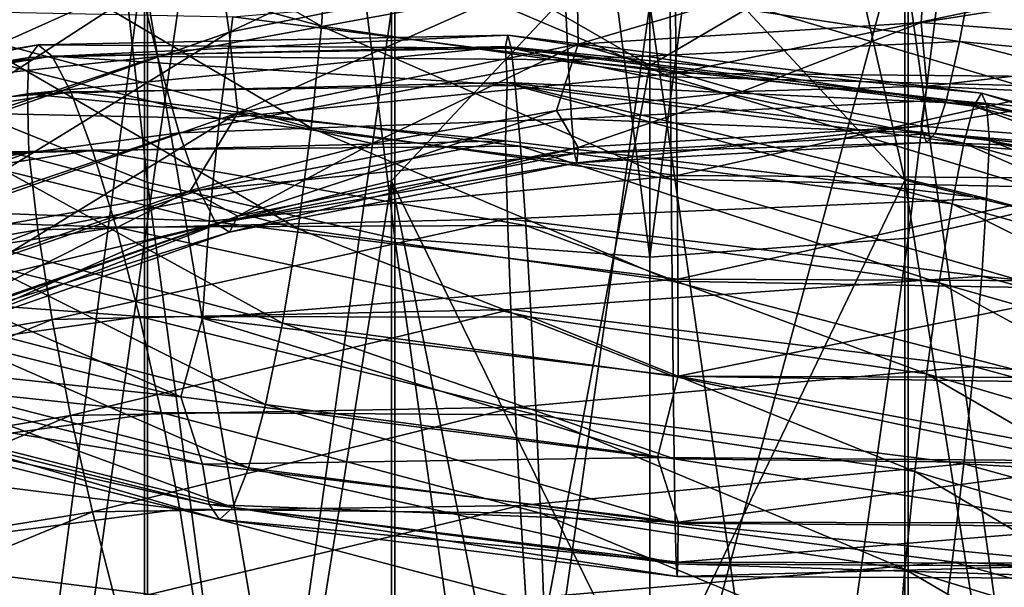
# Model space of a CAD drawing. Header units: metres. Extents: x -109 to 109, y -917 to 389.
# Tile 153 of 656: x -4.31 to 2.43, y -851.12 to -847.24. Entities that reach past the tile are written whole.
import ezdxf

# ---------------------------------------------------------------- set-up
doc = ezdxf.new("R2010")
doc.units = ezdxf.units.M
doc.layers.add('solid_24503124_XXX_01_SW0001', color=7, linetype='CONTINUOUS')
doc.layers.add('solid_24503124_XXX_01_SW0001_01', color=7, linetype='CONTINUOUS')

msp = doc.modelspace()

# ---------------------------------------------------------------- linework, layer by layer
at = {"layer": 'solid_24503124_XXX_01_SW0001'}
for points in [[(-4.980319, -834.405762, -41.868382), (-3.437735, -848.351501, -53.516254), (-3.437735, -834.971802, -41.187172)], [(-4.980319, -834.405762, -41.868382), (-4.980319, -847.728638, -54.145916), (-3.437735, -848.351501, -53.516254)], [(-3.437735, -834.971802, -41.187172), (-1.744606, -848.734985, -53.128628), (-1.744606, -835.320251, -40.767811)], [(-3.437735, -834.971802, -41.187172), (-3.437735, -848.351501, -53.516254), (-1.744606, -848.734985, -53.128628)], [(-1.744606, -835.320251, -40.767811), (0, -848.862244, -52.999954), (0, -835.435913, -40.628609)], [(-1.744606, -835.320251, -40.767811), (-1.744606, -848.734985, -53.128628), (0, -848.862244, -52.999954)], [(-3.458888, -846.957214, -325.104004), (-4.999055, -836.082458, -338.022339), (-4.999055, -847.64801, -325.665466)], [(-1.767249, -837.036865, -64.954102), (-3.458888, -848.758179, -77.028259), (-3.458888, -837.423584, -64.563202)], [(-1.767249, -837.036865, -64.954102), (-1.767249, -848.33905, -77.384216), (-3.458888, -848.758179, -77.028259)], [(-1.767249, -837.036865, -64.954102), (0, -846.456909, -75.442665), (-1.767249, -848.33905, -77.384216)], [(-3.458888, -837.423584, -64.563202), (-4.999055, -849.436401, -76.452156), (-4.999055, -838.049438, -63.930553)], [(-3.458888, -837.423584, -64.563202), (-3.458888, -848.758179, -77.028259), (-4.999055, -849.436401, -76.452156)], [(-1.767249, -846.530457, -324.757019), (0, -847.550537, -323.268738), (0, -841.804749, -329.793182)], [(-4.980319, -858.331299, -334.348663), (-4.980319, -845.974304, -347.5979), (-3.437735, -846.610901, -348.214111)], [(-4.476921, -846.007996, -350.887634), (-4.568448, -846.648804, -350.631958), (-2.246691, -847.280334, -350.84256)], [(-2.201679, -846.630371, -351.091888), (-4.476921, -846.007996, -350.887634), (-2.246691, -847.280334, -350.84256)], [(-5.542737, -846.869873, -309.801819), (-3.085083, -846.029236, -309.673737), (-5.332701, -847.510132, -309.820343)], [(-3.085083, -846.029236, -309.673737), (-2.968178, -846.691223, -309.711884), (-5.332701, -847.510132, -309.820343)], [(-2.968178, -846.691223, -309.711884), (-0.515309, -846.208069, -309.851532), (-2.878047, -847.320679, -309.581604)], [(-0.515309, -846.208069, -309.851532), (-0.499661, -846.844604, -309.72876), (-2.878047, -847.320679, -309.581604)], [(-1.767249, -848.33905, -77.384216), (0, -846.456909, -75.442665), (0, -851.960327, -82.172852)], [(-1.767249, -856.895264, -311.535156), (-1.767249, -846.530457, -324.757019), (-3.458888, -846.957214, -325.104004)], [(-1.767249, -856.895264, -311.535156), (0, -847.550537, -323.268738), (-1.767249, -846.530457, -324.757019)], [(-4.980319, -858.331299, -334.348663), (-3.437735, -846.610901, -348.214111), (-3.437735, -859.018799, -334.90744)], [(-3.437735, -859.018799, -334.90744), (-3.437735, -846.610901, -348.214111), (-1.744606, -847.002747, -348.593475)], [(-5.332701, -847.510132, -309.820343), (-2.968178, -846.691223, -309.711884), (-5.170769, -848.122864, -309.674164)], [(-2.968178, -846.691223, -309.711884), (-2.878047, -847.320679, -309.581604), (-5.170769, -848.122864, -309.674164)], [(-4.568448, -846.648804, -350.631958), (-4.711086, -847.330444, -350.538605), (-2.316838, -847.975891, -350.760345)], [(-2.246691, -847.280334, -350.84256), (-4.568448, -846.648804, -350.631958), (-2.316838, -847.975891, -350.760345)], [(-0.499661, -846.844604, -309.72876), (1.893969, -846.699341, -310.122345), (-0.489593, -847.402649, -309.450317)], [(1.893969, -846.699341, -310.122345), (1.855805, -847.256226, -309.843384), (-0.489593, -847.402649, -309.450317)], [(-6.319048, -847.803711, -305.265808), (-3.517177, -846.877808, -305.092163), (-6.565933, -847.174683, -305.087524)], [(-3.36909, -847.487549, -305.440857), (-3.517177, -846.877808, -305.092163), (-6.319048, -847.803711, -305.265808)], [(-3.36909, -847.487549, -305.440857), (-0.584912, -846.976807, -305.563507), (-3.517177, -846.877808, -305.092163)], [(-2.878047, -847.320679, -309.581604), (-0.499661, -846.844604, -309.72876), (-2.820053, -847.87384, -309.29776)], [(-0.499661, -846.844604, -309.72876), (-0.489593, -847.402649, -309.450317), (-2.820053, -847.87384, -309.29776)], [(2.119695, -847.386292, -306.444366), (2.217112, -846.858582, -305.967712), (-0.584912, -846.976807, -305.563507)], [(-3.458888, -857.350464, -311.843872), (-3.458888, -846.957214, -325.104004), (-4.999055, -847.64801, -325.665466)], [(-1.767249, -856.895264, -311.535156), (-3.458888, -846.957214, -325.104004), (-3.458888, -857.350464, -311.843872)], [(-3.437735, -859.018799, -334.90744), (-1.744606, -847.002747, -348.593475), (-1.744606, -859.441956, -335.251465)], [(-0.559211, -847.510681, -306.042603), (-0.584912, -846.976807, -305.563507), (-3.36909, -847.487549, -305.440857)], [(-1.744606, -859.441956, -335.251465), (-1.744606, -847.002747, -348.593475), (0, -847.132874, -348.71933)], [(-0.559211, -847.510681, -306.042603), (2.119695, -847.386292, -306.444366), (-0.584912, -846.976807, -305.563507)], [(-6.132512, -847.843262, -355.703278), (-5.989873, -847.152588, -355.793732), (-2.945725, -847.911682, -356.143372)], [(-2.945725, -847.911682, -356.143372), (-5.989873, -847.152588, -355.793732), (-2.85463, -847.215637, -356.037201)], [(-1.744606, -859.441956, -335.251465), (0, -847.132874, -348.71933), (0, -859.58252, -335.365601)], [(-5.170769, -848.122864, -309.674164), (-2.878047, -847.320679, -309.581604), (-5.066576, -848.665405, -309.379059)], [(-2.878047, -847.320679, -309.581604), (-2.820053, -847.87384, -309.29776), (-5.066576, -848.665405, -309.379059)], [(-4.711086, -847.330444, -350.538605), (-4.896322, -848.005981, -350.620483), (-2.407934, -848.669189, -350.857513)], [(-2.316838, -847.975891, -350.760345), (-4.711086, -847.330444, -350.538605), (-2.407934, -848.669189, -350.857513)], [(-0.97289, -847.341736, -94.753838), (-0.9875, -847.419434, -95.359055), (-4.249986, -847.494568, -94.658463)], [(-4.187104, -847.408752, -94.056221), (-0.97289, -847.341736, -94.753838), (-4.249986, -847.494568, -94.658463)], [(-0.950182, -847.430786, -94.120178), (-0.97289, -847.341736, -94.753838), (-4.187104, -847.408752, -94.056221)], [(-0.97289, -847.341736, -94.753838), (2.270651, -847.739136, -95.129425), (-0.9875, -847.419434, -95.359055)], [(2.217654, -847.827698, -94.497299), (2.270651, -847.739136, -95.129425), (-0.97289, -847.341736, -94.753838)], [(-0.950182, -847.430786, -94.120178), (2.217654, -847.827698, -94.497299), (-0.97289, -847.341736, -94.753838)], [(-4.187104, -847.408752, -94.056221), (-4.249986, -847.494568, -94.658463), (-7.383666, -848.024597, -93.63839)], [(-7.274418, -847.922974, -93.042534), (-4.187104, -847.408752, -94.056221), (-7.383666, -848.024597, -93.63839)], [(-4.089376, -847.486633, -93.427399), (-4.187104, -847.408752, -94.056221), (-7.274418, -847.922974, -93.042534)], [(-0.9875, -847.419434, -95.359055), (-0.976366, -847.665039, -95.894447), (-4.25993, -847.742615, -95.193604)], [(-4.249986, -847.494568, -94.658463), (-0.9875, -847.419434, -95.359055), (-4.25993, -847.742615, -95.193604)], [(-4.089376, -847.486633, -93.427399), (-0.950182, -847.430786, -94.120178), (-4.187104, -847.408752, -94.056221)], [(-0.920729, -847.686584, -93.502228), (-0.950182, -847.430786, -94.120178), (-4.089376, -847.486633, -93.427399)], [(-2.820053, -847.87384, -309.29776), (-0.489593, -847.402649, -309.450317), (-1.900083, -848.084167, -308.90921)], [(-0.489593, -847.402649, -309.450317), (-0.638305, -847.858093, -309.014648), (-1.900083, -848.084167, -308.90921)], [(-0.9875, -847.419434, -95.359055), (2.304752, -847.81665, -95.734184), (-0.976366, -847.665039, -95.894447)], [(2.270651, -847.739136, -95.129425), (2.304752, -847.81665, -95.734184), (-0.9875, -847.419434, -95.359055)], [(2.148913, -848.082336, -93.881897), (2.217654, -847.827698, -94.497299), (-0.950182, -847.430786, -94.120178)], [(-0.920729, -847.686584, -93.502228), (2.148913, -848.082336, -93.881897), (-0.950182, -847.430786, -94.120178)], [(-0.489593, -847.402649, -309.450317), (0.630944, -847.727417, -309.190582), (-0.638305, -847.858093, -309.014648)], [(2.029371, -847.783936, -307.012115), (2.119695, -847.386292, -306.444366), (-0.559211, -847.510681, -306.042603)], [(-4.249986, -847.494568, -94.658463), (-4.25993, -847.742615, -95.193604), (-7.414385, -848.279663, -94.172211)], [(-7.383666, -848.024597, -93.63839), (-4.249986, -847.494568, -94.658463), (-7.414385, -848.279663, -94.172211)], [(-7.104632, -847.978333, -92.424805), (-4.089376, -847.486633, -93.427399), (-7.274418, -847.922974, -93.042534)], [(-3.962617, -847.728882, -92.815849), (-4.089376, -847.486633, -93.427399), (-7.104632, -847.978333, -92.424805)], [(-6.05299, -848.385193, -305.59198), (-3.36909, -847.487549, -305.440857), (-6.319048, -847.803711, -305.265808)], [(-3.221056, -848.010132, -305.910126), (-3.36909, -847.487549, -305.440857), (-6.05299, -848.385193, -305.59198)], [(-3.962617, -847.728882, -92.815849), (-0.920729, -847.686584, -93.502228), (-4.089376, -847.486633, -93.427399)], [(-3.221056, -848.010132, -305.910126), (-0.559211, -847.510681, -306.042603), (-3.36909, -847.487549, -305.440857)], [(-0.535382, -847.914246, -306.612732), (-0.559211, -847.510681, -306.042603), (-3.221056, -848.010132, -305.910126)], [(-1.767249, -856.895264, -311.535156), (0, -852.994324, -316.490265), (0, -847.550537, -323.268738)], [(-0.535382, -847.914246, -306.612732), (2.029371, -847.783936, -307.012115), (-0.559211, -847.510681, -306.042603)], [(-3.458888, -857.350464, -311.843872), (-4.999055, -847.64801, -325.665466), (-4.999055, -858.087219, -312.343445)], [(-4.25993, -847.742615, -95.193604), (-0.976366, -847.665039, -95.894447), (-0.987601, -848.065918, -96.310783)], [(-0.886109, -848.102722, -92.94236), (-0.920729, -847.686584, -93.502228), (-3.962617, -847.728882, -92.815849)], [(-0.976366, -847.665039, -95.894447), (2.304987, -848.460754, -96.688423), (-0.987601, -848.065918, -96.310783)], [(2.304752, -847.81665, -95.734184), (2.325523, -848.062317, -96.268173), (-0.976366, -847.665039, -95.894447)], [(2.068112, -848.496704, -93.32547), (2.148913, -848.082336, -93.881897), (-0.920729, -847.686584, -93.502228)], [(-0.886109, -848.102722, -92.94236), (2.068112, -848.496704, -93.32547), (-0.920729, -847.686584, -93.502228)], [(-7.414385, -848.279663, -94.172211), (-4.25993, -847.742615, -95.193604), (-4.250419, -848.145569, -95.610664)], [(-6.884409, -848.192932, -91.828453), (-3.962617, -847.728882, -92.815849), (-7.104632, -847.978333, -92.424805)], [(-3.813619, -848.129883, -92.263596), (-3.962617, -847.728882, -92.815849), (-6.884409, -848.192932, -91.828453)], [(-4.980319, -847.728638, -54.145916), (-3.437735, -860.601318, -66.968567), (-3.437735, -848.351501, -53.516254)], [(-4.980319, -847.728638, -54.145916), (-4.980319, -859.92627, -67.541954), (-3.437735, -860.601318, -66.968567)], [(-4.25993, -847.742615, -95.193604), (-0.987601, -848.065918, -96.310783), (-4.250419, -848.145569, -95.610664)], [(-3.813619, -848.129883, -92.263596), (-0.886109, -848.102722, -92.94236), (-3.962617, -847.728882, -92.815849)], [(1.952597, -848.016113, -307.638977), (2.029371, -847.783936, -307.012115), (-0.535382, -847.914246, -306.612732)], [(-6.224039, -848.496704, -355.443787), (-6.132512, -847.843262, -355.703278), (-3.015872, -848.616394, -356.063934)], [(-3.015872, -848.616394, -356.063934), (-6.132512, -847.843262, -355.703278), (-2.945725, -847.911682, -356.143372)], [(-5.066576, -848.665405, -309.379059), (-2.820053, -847.87384, -309.29776), (-4.36539, -848.82251, -308.905701)], [(-2.820053, -847.87384, -309.29776), (-3.144699, -848.405884, -308.873535), (-4.36539, -848.82251, -308.905701)], [(-2.820053, -847.87384, -309.29776), (-1.900083, -848.084167, -308.90921), (-3.144699, -848.405884, -308.873535)], [(-2.819654, -848.580261, -308.345154), (-1.900083, -848.084167, -308.90921), (-0.638305, -847.858093, -309.014648)], [(-2.819654, -848.580261, -308.345154), (-0.638305, -847.858093, -309.014648), (-0.489523, -848.110046, -308.500732)], [(-3.083801, -848.403442, -306.471558), (-0.535382, -847.914246, -306.612732), (-3.221056, -848.010132, -305.910126)], [(-0.515128, -848.151917, -307.24176), (-0.535382, -847.914246, -306.612732), (-3.083801, -848.403442, -306.471558)], [(-0.515128, -848.151917, -307.24176), (1.952597, -848.016113, -307.638977), (-0.535382, -847.914246, -306.612732)], [(1.855542, -847.966125, -308.894714), (1.893477, -848.076416, -308.281921), (-0.499531, -848.216797, -307.886566)], [(-0.489523, -848.110046, -308.500732), (1.855542, -847.966125, -308.894714), (-0.499531, -848.216797, -307.886566)], [(-5.787029, -848.879456, -306.039459), (-3.221056, -848.010132, -305.910126), (-6.05299, -848.385193, -305.59198)], [(-3.083801, -848.403442, -306.471558), (-3.221056, -848.010132, -305.910126), (-5.787029, -848.879456, -306.039459)], [(-4.896322, -848.005981, -350.620483), (-5.11425, -848.629883, -350.883575), (-2.515107, -849.313843, -351.139221)], [(-2.407934, -848.669189, -350.857513), (-4.896322, -848.005981, -350.620483), (-2.515107, -849.313843, -351.139221)], [(1.893477, -848.076416, -308.281921), (1.952597, -848.016113, -307.638977), (-0.515128, -848.151917, -307.24176)], [(-4.250419, -848.145569, -95.610664), (-0.987601, -848.065918, -96.310783), (-4.187914, -848.675476, -95.908859)], [(-0.987601, -848.065918, -96.310783), (-0.973078, -848.599792, -96.605629), (-4.187914, -848.675476, -95.908859)], [(-0.8488, -848.644958, -92.473434), (-0.886109, -848.102722, -92.94236), (-3.813619, -848.129883, -92.263596)], [(-2.819654, -848.580261, -308.345154), (-3.144699, -848.405884, -308.873535), (-1.900083, -848.084167, -308.90921)], [(-0.987601, -848.065918, -96.310783), (2.304987, -848.460754, -96.688423), (-0.973078, -848.599792, -96.605629)], [(1.981036, -849.036682, -92.860611), (2.068112, -848.496704, -93.32547), (-0.886109, -848.102722, -92.94236)], [(-0.8488, -848.644958, -92.473434), (1.981036, -849.036682, -92.860611), (-0.886109, -848.102722, -92.94236)], [(-0.499531, -848.216797, -307.886566), (1.893477, -848.076416, -308.281921), (-0.515128, -848.151917, -307.24176)], [(-7.414385, -848.279663, -94.172211), (-4.250419, -848.145569, -95.610664), (-7.384417, -848.682129, -94.593925)], [(-7.384417, -848.682129, -94.593925), (-4.250419, -848.145569, -95.610664), (-7.275826, -849.202332, -94.901489)], [(-4.250419, -848.145569, -95.610664), (-4.187914, -848.675476, -95.908859), (-7.275826, -849.202332, -94.901489)], [(-6.625548, -848.562561, -91.294685), (-3.813619, -848.129883, -92.263596), (-6.884409, -848.192932, -91.828453)], [(-3.65305, -848.656494, -91.802933), (-3.813619, -848.129883, -92.263596), (-6.625548, -848.562561, -91.294685)], [(-3.65305, -848.656494, -91.802933), (-0.8488, -848.644958, -92.473434), (-3.813619, -848.129883, -92.263596)], [(-2.967136, -848.632446, -307.093597), (-0.515128, -848.151917, -307.24176), (-3.083801, -848.403442, -306.471558)], [(-0.499531, -848.216797, -307.886566), (-0.515128, -848.151917, -307.24176), (-2.967136, -848.632446, -307.093597)], [(-0.489523, -848.110046, -308.500732), (-0.499531, -848.216797, -307.886566), (-2.877299, -848.690979, -307.73349)], [(-2.819654, -848.580261, -308.345154), (-0.489523, -848.110046, -308.500732), (-2.877299, -848.690979, -307.73349)], [(-2.877299, -848.690979, -307.73349), (-0.499531, -848.216797, -307.886566), (-2.967136, -848.632446, -307.093597)], [(-1.767249, -848.33905, -77.384216), (-3.458888, -858.957764, -90.437874), (-3.458888, -848.758179, -77.028259)], [(-1.767249, -848.33905, -77.384216), (-1.767249, -858.50946, -90.756218), (-3.458888, -858.957764, -90.437874)], [(-3.437735, -848.351501, -53.516254), (-1.744606, -861.016907, -66.615578), (-1.744606, -848.734985, -53.128628)], [(-3.437735, -848.351501, -53.516254), (-3.437735, -860.601318, -66.968567), (-1.744606, -861.016907, -66.615578)], [(-1.767249, -848.33905, -77.384216), (0, -851.960327, -82.172852), (0, -857.152527, -89.145882)], [(-1.767249, -848.33905, -77.384216), (0, -857.152527, -89.145882), (-1.767249, -858.50946, -90.756218)], [(-5.540432, -849.246399, -306.58136), (-3.083801, -848.403442, -306.471558), (-5.787029, -848.879456, -306.039459)], [(-2.967136, -848.632446, -307.093597), (-3.083801, -848.403442, -306.471558), (-5.540432, -849.246399, -306.58136)], [(-5.065859, -849.372253, -308.421356), (-4.36539, -848.82251, -308.905701), (-3.144699, -848.405884, -308.873535)], [(-5.065859, -849.372253, -308.421356), (-3.144699, -848.405884, -308.873535), (-2.819654, -848.580261, -308.345154)], [(-3.209174, -849.819519, -355.393494), (-6.380273, -849.018066, -355.01062), (-6.224039, -848.496704, -355.443787)], [(-3.060884, -849.279419, -355.810394), (-6.224039, -848.496704, -355.443787), (-3.015872, -848.616394, -356.063934)], [(-3.209174, -849.819519, -355.393494), (-6.224039, -848.496704, -355.443787), (-3.060884, -849.279419, -355.810394)], [(2.304987, -848.460754, -96.688423), (2.271091, -848.992554, -96.986076), (-0.973078, -848.599792, -96.605629)], [(-6.346586, -849.056213, -90.854385), (-3.65305, -848.656494, -91.802933), (-6.625548, -848.562561, -91.294685)], [(-5.33083, -849.452942, -307.187561), (-2.967136, -848.632446, -307.093597), (-5.540432, -849.246399, -306.58136)], [(-5.11425, -848.629883, -350.883575), (-5.349291, -849.165161, -351.302429), (-2.630697, -849.871277, -351.578766)], [(-2.877299, -848.690979, -307.73349), (-2.967136, -848.632446, -307.093597), (-5.33083, -849.452942, -307.187561)], [(-2.819654, -848.580261, -308.345154), (-2.877299, -848.690979, -307.73349), (-5.169427, -849.494141, -307.81601)], [(-5.065859, -849.372253, -308.421356), (-2.819654, -848.580261, -308.345154), (-5.169427, -849.494141, -307.81601)], [(-2.515107, -849.313843, -351.139221), (-5.11425, -848.629883, -350.883575), (-2.630697, -849.871277, -351.578766)], [(-4.187914, -848.675476, -95.908859), (-0.973078, -848.599792, -96.605629), (-4.090506, -849.289551, -96.064087)], [(-0.973078, -848.599792, -96.605629), (-0.950445, -849.221497, -96.755836), (-4.090506, -849.289551, -96.064087)], [(-0.811505, -849.272095, -92.126328), (-0.8488, -848.644958, -92.473434), (-3.65305, -848.656494, -91.802933)], [(-0.973078, -848.599792, -96.605629), (2.271091, -848.992554, -96.986076), (-0.950445, -849.221497, -96.755836)], [(1.893991, -849.661316, -92.517891), (1.981036, -849.036682, -92.860611), (-0.8488, -848.644958, -92.473434)], [(-0.811505, -849.272095, -92.126328), (1.893991, -849.661316, -92.517891), (-0.8488, -848.644958, -92.473434)], [(-7.275826, -849.202332, -94.901489), (-4.187914, -848.675476, -95.908859), (-7.106595, -849.799011, -95.070122)], [(-4.187914, -848.675476, -95.908859), (-4.090506, -849.289551, -96.064087), (-7.106595, -849.799011, -95.070122)], [(-3.49254, -849.268494, -91.464088), (-3.65305, -848.656494, -91.802933), (-6.346586, -849.056213, -90.854385)], [(-5.169427, -849.494141, -307.81601), (-2.877299, -848.690979, -307.73349), (-5.33083, -849.452942, -307.187561)], [(-3.49254, -849.268494, -91.464088), (-0.811505, -849.272095, -92.126328), (-3.65305, -848.656494, -91.802933)], [(-3.458888, -848.758179, -77.028259), (-4.999055, -859.68335, -89.92263), (-4.999055, -849.436401, -76.452156)], [(-3.458888, -848.758179, -77.028259), (-3.458888, -858.957764, -90.437874), (-4.999055, -859.68335, -89.92263)], [(-1.744606, -848.734985, -53.128628), (0, -861.154846, -66.498398), (0, -848.862244, -52.999954)], [(-1.744606, -848.734985, -53.128628), (-1.744606, -861.016907, -66.615578), (0, -861.154846, -66.498398)], [(-6.223405, -849.493469, -354.483856), (-6.380273, -849.018066, -355.01062), (-3.209174, -849.819519, -355.393494)], [(2.271091, -848.992554, -96.986076), (2.218266, -849.611755, -97.139832), (-0.950445, -849.221497, -96.755836)], [(-6.067724, -849.636169, -90.536224), (-3.49254, -849.268494, -91.464088), (-6.346586, -849.056213, -90.854385)], [(-5.349291, -849.165161, -351.302429), (-5.584418, -849.576599, -351.843475), (-2.746329, -850.304749, -352.141113)], [(-2.630697, -849.871277, -351.578766), (-5.349291, -849.165161, -351.302429), (-2.746329, -850.304749, -352.141113)], [(-4.090506, -849.289551, -96.064087), (-0.950445, -849.221497, -96.755836), (-3.964008, -849.947083, -96.059891)], [(-0.950445, -849.221497, -96.755836), (-0.921052, -849.889954, -96.745277), (-3.964008, -849.947083, -96.059891)], [(-0.950445, -849.221497, -96.755836), (2.218266, -849.611755, -97.139832), (-0.921052, -849.889954, -96.745277)], [(-7.106595, -849.799011, -95.070122), (-4.090506, -849.289551, -96.064087), (-6.886825, -850.432556, -95.082535)], [(-4.090506, -849.289551, -96.064087), (-3.964008, -849.947083, -96.059891), (-6.886825, -850.432556, -95.082535)], [(-3.343716, -849.925598, -91.277496), (-3.49254, -849.268494, -91.464088), (-6.067724, -849.636169, -90.536224)], [(-0.776925, -849.942688, -91.932098), (-0.811505, -849.272095, -92.126328), (-3.49254, -849.268494, -91.464088)], [(-3.343716, -849.925598, -91.277496), (-0.776925, -849.942688, -91.932098), (-3.49254, -849.268494, -91.464088)], [(0.052526, -850.234497, -355.371063), (-3.209174, -849.819519, -355.393494), (-3.060884, -849.279419, -355.810394)], [(1.813285, -850.329163, -92.328041), (1.893991, -849.661316, -92.517891), (-0.811505, -849.272095, -92.126328)], [(-0.776925, -849.942688, -91.932098), (1.813285, -850.329163, -92.328041), (-0.811505, -849.272095, -92.126328)], [(-3.060573, -850.278381, -354.845428), (-6.223405, -849.493469, -354.483856), (-3.209174, -849.819519, -355.393494)], [(-6.131325, -849.777527, -353.840698), (-6.223405, -849.493469, -354.483856), (-3.060573, -850.278381, -354.845428)], [(-5.584418, -849.576599, -351.843475), (-5.802601, -849.828735, -352.4729), (-2.853628, -850.576904, -352.790894)], [(-2.746329, -850.304749, -352.141113), (-5.584418, -849.576599, -351.843475), (-2.853628, -850.576904, -352.790894)], [(-5.809167, -850.26416, -90.369064), (-3.343716, -849.925598, -91.277496), (-6.067724, -849.636169, -90.536224)], [(2.218266, -849.611755, -97.139832), (2.149667, -850.277466, -97.133331), (-0.921052, -849.889954, -96.745277)], [(-3.015289, -850.554932, -354.19165), (-6.131325, -849.777527, -353.840698), (-3.060573, -850.278381, -354.845428)], [(-5.988219, -849.893982, -353.154022), (-6.131325, -849.777527, -353.840698), (-3.015289, -850.554932, -354.19165)], [(-5.802601, -849.828735, -352.4729), (-5.988219, -849.893982, -353.154022), (-2.944912, -850.658875, -353.490143)], [(-2.853628, -850.576904, -352.790894), (-5.802601, -849.828735, -352.4729), (-2.944912, -850.658875, -353.490143)], [(-2.944912, -850.658875, -353.490143), (-5.988219, -849.893982, -353.154022), (-3.015289, -850.554932, -354.19165)], [(-3.217218, -850.586609, -91.265762), (-3.343716, -849.925598, -91.277496), (-5.809167, -850.26416, -90.369064)], [(-3.964008, -849.947083, -96.059891), (-0.921052, -849.889954, -96.745277), (-3.815184, -850.606873, -95.8862)], [(-0.921052, -849.889954, -96.745277), (-0.886473, -850.563293, -96.564194), (-3.815184, -850.606873, -95.8862)], [(-0.747533, -850.614563, -91.913925), (-0.776925, -849.942688, -91.932098), (-3.343716, -849.925598, -91.277496)], [(-3.217218, -850.586609, -91.265762), (-0.747533, -850.614563, -91.913925), (-3.343716, -849.925598, -91.277496)], [(-0.921052, -849.889954, -96.745277), (2.149667, -850.277466, -97.133331), (-0.886473, -850.563293, -96.564194)], [(-6.886825, -850.432556, -95.082535), (-3.964008, -849.947083, -96.059891), (-6.628267, -851.062927, -94.927727)], [(-3.964008, -849.947083, -96.059891), (-3.815184, -850.606873, -95.8862), (-6.628267, -851.062927, -94.927727)], [(1.744686, -850.998352, -92.313965), (1.813285, -850.329163, -92.328041), (-0.776925, -849.942688, -91.932098)], [(-0.747533, -850.614563, -91.913925), (1.744686, -850.998352, -92.313965), (-0.776925, -849.942688, -91.932098)], [(-5.589397, -850.901306, -90.374092), (-3.217218, -850.586609, -91.265762), (-5.809167, -850.26416, -90.369064)], [(2.149667, -850.277466, -97.133331), (2.068961, -850.948059, -96.956581), (-0.886473, -850.563293, -96.564194)], [(-3.11981, -851.209167, -91.420769), (-3.217218, -850.586609, -91.265762), (-5.589397, -850.901306, -90.374092)], [(-3.815184, -850.606873, -95.8862), (-0.886473, -850.563293, -96.564194), (-3.654674, -851.226807, -95.562103)], [(-0.886473, -850.563293, -96.564194), (-0.849177, -851.198547, -96.232193), (-3.654674, -851.226807, -95.562103)], [(-0.7249, -851.244751, -92.064041), (-0.747533, -850.614563, -91.913925), (-3.217218, -850.586609, -91.265762)], [(-3.11981, -851.209167, -91.420769), (-0.7249, -851.244751, -92.064041), (-3.217218, -850.586609, -91.265762)], [(-0.886473, -850.563293, -96.564194), (2.068961, -850.948059, -96.956581), (-0.849177, -851.198547, -96.232193)], [(-6.628267, -851.062927, -94.927727), (-3.815184, -850.606873, -95.8862), (-6.349406, -851.650208, -94.623528)], [(-3.815184, -850.606873, -95.8862), (-3.654674, -851.226807, -95.562103), (-6.349406, -851.650208, -94.623528)], [(1.691861, -851.626099, -92.467628), (1.744686, -850.998352, -92.313965), (-0.747533, -850.614563, -91.913925)], [(-0.7249, -851.244751, -92.064041), (1.691861, -851.626099, -92.467628), (-0.747533, -850.614563, -91.913925)], [(-5.420166, -851.506409, -90.542252), (-3.11981, -851.209167, -91.420769), (-5.589397, -850.901306, -90.374092)], [(2.068961, -850.948059, -96.956581), (1.981916, -851.580627, -96.628899), (-0.849177, -851.198547, -96.232193)]]:
    msp.add_3dface(points, dxfattribs=at)
at = {"layer": 'solid_24503124_XXX_01_SW0001_01'}
for points in [[(1.767249, -848.731628, -53.13203), (3.458888, -848.34491, -53.522938), (3.458888, -834.965759, -41.194397)], [(1.767249, -835.3172, -40.771488), (1.767249, -848.731628, -53.13203), (3.458888, -834.965759, -41.194397)], [(0, -848.862244, -52.999954), (1.767249, -848.731628, -53.13203), (1.767249, -835.3172, -40.771488)], [(0, -835.435913, -40.628609), (0, -848.862244, -52.999954), (1.767249, -835.3172, -40.771488)], [(0, -840.653809, -68.9692), (1.744606, -837.033508, -64.957497), (1.744606, -848.335388, -77.387314)], [(3.437735, -848.750977, -77.034348), (1.744606, -848.335388, -77.387314), (1.744606, -837.033508, -64.957497)], [(3.437735, -837.416992, -64.569885), (3.437735, -848.750977, -77.034348), (1.744606, -837.033508, -64.957497)], [(0, -846.456909, -75.442665), (0, -840.653809, -68.9692), (1.744606, -848.335388, -77.387314)], [(0, -841.804749, -329.793182), (0, -847.550537, -323.268738), (1.744606, -846.526733, -324.754028)], [(0, -851.960327, -82.172852), (0, -846.456909, -75.442665), (1.744606, -848.335388, -77.387314)], [(0, -852.994324, -316.490265), (1.744606, -856.891296, -311.532501), (1.744606, -846.526733, -324.754028)], [(0, -847.550537, -323.268738), (0, -852.994324, -316.490265), (1.744606, -846.526733, -324.754028)], [(3.437735, -846.94989, -325.098083), (1.744606, -846.526733, -324.754028), (1.744606, -856.891296, -311.532501)], [(1.767249, -846.999268, -348.590149), (3.458888, -846.604126, -348.207611), (3.458888, -859.011475, -334.90155)], [(-2.201679, -846.630371, -351.091888), (-2.246691, -847.280334, -350.84256), (0.142183, -847.62738, -350.757446)], [(0.139335, -846.974854, -351.005493), (-2.201679, -846.630371, -351.091888), (0.142183, -847.62738, -350.757446)], [(1.893969, -846.699341, -310.122345), (4.230846, -846.880127, -310.762207), (1.855805, -847.256226, -309.843384)], [(4.230846, -846.880127, -310.762207), (4.145593, -847.430054, -310.476715), (1.855805, -847.256226, -309.843384)], [(2.119695, -847.386292, -306.444366), (4.735084, -847.631836, -307.115265), (2.217112, -846.858582, -305.967712)], [(4.735084, -847.631836, -307.115265), (4.9527, -847.127258, -306.653381), (2.217112, -846.858582, -305.967712)], [(0.180657, -847.601746, -355.990021), (-2.85463, -847.215637, -356.037201), (0.173874, -846.955261, -355.690277)], [(0.180657, -847.601746, -355.990021), (0.173874, -846.955261, -355.690277), (3.090319, -846.989563, -355.269531)], [(3.437735, -857.342651, -311.838623), (3.437735, -846.94989, -325.098083), (1.744606, -856.891296, -311.532501)], [(0, -847.132874, -348.71933), (1.767249, -846.999268, -348.590149), (1.767249, -859.438293, -335.248444)], [(0.139335, -846.974854, -351.005493), (0.142183, -847.62738, -350.757446), (2.527062, -847.68689, -350.376038)], [(2.476433, -847.038513, -350.627838), (0.139335, -846.974854, -351.005493), (2.527062, -847.68689, -350.376038)], [(3.210867, -847.628662, -355.560577), (0.180657, -847.601746, -355.990021), (3.090319, -846.989563, -355.269531)], [(1.767249, -859.438293, -335.248444), (1.767249, -846.999268, -348.590149), (3.458888, -859.011475, -334.90155)], [(0, -859.58252, -335.365601), (0, -847.132874, -348.71933), (1.767249, -859.438293, -335.248444)], [(-2.945725, -847.911682, -356.143372), (-2.85463, -847.215637, -356.037201), (0.180657, -847.601746, -355.990021)], [(-2.246691, -847.280334, -350.84256), (-2.316838, -847.975891, -350.760345), (0.146623, -848.327148, -350.677948)], [(0.142183, -847.62738, -350.757446), (-2.246691, -847.280334, -350.84256), (0.146623, -848.327148, -350.677948)], [(-0.489593, -847.402649, -309.450317), (1.855805, -847.256226, -309.843384), (0.630944, -847.727417, -309.190582)], [(1.855805, -847.256226, -309.843384), (1.89512, -847.691833, -309.436981), (0.630944, -847.727417, -309.190582)], [(1.855805, -847.256226, -309.843384), (4.145593, -847.430054, -310.476715), (1.89512, -847.691833, -309.436981)], [(4.145593, -847.430054, -310.476715), (3.141018, -847.750427, -309.753326), (1.89512, -847.691833, -309.436981)], [(2.029371, -847.783936, -307.012115), (4.533313, -848.007385, -307.669495), (2.119695, -847.386292, -306.444366)], [(4.533313, -848.007385, -307.669495), (4.735084, -847.631836, -307.115265), (2.119695, -847.386292, -306.444366)], [(0.186422, -848.303345, -356.10022), (-2.945725, -847.911682, -356.143372), (0.180657, -847.601746, -355.990021)], [(0.142183, -847.62738, -350.757446), (0.146623, -848.327148, -350.677948), (2.605963, -848.381104, -350.290802)], [(2.527062, -847.68689, -350.376038), (0.142183, -847.62738, -350.757446), (2.605963, -848.381104, -350.290802)], [(0.186422, -848.303345, -356.10022), (0.180657, -847.601746, -355.990021), (3.210867, -847.628662, -355.560577)], [(3.313331, -848.323547, -355.663391), (0.186422, -848.303345, -356.10022), (3.210867, -847.628662, -355.560577)], [(-0.976366, -847.665039, -95.894447), (2.325523, -848.062317, -96.268173), (2.304987, -848.460754, -96.688423)], [(1.855542, -847.966125, -308.894714), (0.630944, -847.727417, -309.190582), (1.89512, -847.691833, -309.436981)], [(1.855542, -847.966125, -308.894714), (1.89512, -847.691833, -309.436981), (3.141018, -847.750427, -309.753326)], [(-0.489523, -848.110046, -308.500732), (-0.638305, -847.858093, -309.014648), (0.630944, -847.727417, -309.190582)], [(-0.489523, -848.110046, -308.500732), (0.630944, -847.727417, -309.190582), (1.855542, -847.966125, -308.894714)], [(1.855542, -847.966125, -308.894714), (3.141018, -847.750427, -309.753326), (4.145006, -848.143921, -309.526886)], [(2.217654, -847.827698, -94.497299), (5.318641, -848.67511, -94.566223), (2.270651, -847.739136, -95.129425)], [(2.270651, -847.739136, -95.129425), (5.445746, -848.598694, -95.19062), (2.304752, -847.81665, -95.734184)], [(5.318641, -848.67511, -94.566223), (5.445746, -848.598694, -95.19062), (2.270651, -847.739136, -95.129425)], [(1.952597, -848.016113, -307.638977), (4.361811, -848.220215, -308.285034), (2.029371, -847.783936, -307.012115)], [(4.361811, -848.220215, -308.285034), (4.533313, -848.007385, -307.669495), (2.029371, -847.783936, -307.012115)], [(2.148913, -848.082336, -93.881897), (5.153779, -848.914001, -93.96209), (2.217654, -847.827698, -94.497299)], [(5.153779, -848.914001, -93.96209), (5.318641, -848.67511, -94.566223), (2.217654, -847.827698, -94.497299)], [(2.304752, -847.81665, -95.734184), (5.52753, -848.683899, -95.791588), (2.325523, -848.062317, -96.268173)], [(5.445746, -848.598694, -95.19062), (5.52753, -848.683899, -95.791588), (2.304752, -847.81665, -95.734184)], [(-3.015872, -848.616394, -356.063934), (-2.945725, -847.911682, -356.143372), (0.186422, -848.303345, -356.10022)], [(1.855542, -847.966125, -308.894714), (4.145006, -848.143921, -309.526886), (1.893477, -848.076416, -308.281921)], [(-2.316838, -847.975891, -350.760345), (-2.407934, -848.669189, -350.857513), (0.152388, -849.026062, -350.779114)], [(0.146623, -848.327148, -350.677948), (-2.316838, -847.975891, -350.760345), (0.152388, -849.026062, -350.779114)], [(1.893477, -848.076416, -308.281921), (4.229748, -848.264954, -308.919403), (1.952597, -848.016113, -307.638977)], [(4.229748, -848.264954, -308.919403), (4.361811, -848.220215, -308.285034), (1.952597, -848.016113, -307.638977)], [(4.145006, -848.143921, -309.526886), (4.229748, -848.264954, -308.919403), (1.893477, -848.076416, -308.281921)], [(2.068112, -848.496704, -93.32547), (4.959991, -849.309753, -93.419891), (2.148913, -848.082336, -93.881897)], [(4.959991, -849.309753, -93.419891), (5.153779, -848.914001, -93.96209), (2.148913, -848.082336, -93.881897)], [(2.325523, -848.062317, -96.268173), (5.528093, -849.327698, -96.751289), (2.304987, -848.460754, -96.688423)], [(2.325523, -848.062317, -96.268173), (5.574927, -848.936951, -96.324974), (5.528093, -849.327698, -96.751289)], [(5.52753, -848.683899, -95.791588), (5.574927, -848.936951, -96.324974), (2.325523, -848.062317, -96.268173)], [(0.190861, -849.012329, -356.023438), (-3.015872, -848.616394, -356.063934), (0.186422, -848.303345, -356.10022)], [(0.190861, -849.012329, -356.023438), (0.186422, -848.303345, -356.10022), (3.313331, -848.323547, -355.663391)], [(0, -851.960327, -82.172852), (1.744606, -848.335388, -77.387314), (1.744606, -858.505554, -90.758987)], [(0.146623, -848.327148, -350.677948), (0.152388, -849.026062, -350.779114), (2.708427, -849.073181, -350.384613)], [(2.605963, -848.381104, -350.290802), (0.146623, -848.327148, -350.677948), (2.708427, -849.073181, -350.384613)], [(3.392232, -849.026855, -355.580933), (0.190861, -849.012329, -356.023438), (3.313331, -848.323547, -355.663391)], [(3.437735, -858.950134, -90.443314), (1.744606, -858.505554, -90.758987), (1.744606, -848.335388, -77.387314)], [(3.437735, -848.750977, -77.034348), (3.437735, -858.950134, -90.443314), (1.744606, -848.335388, -77.387314)], [(1.767249, -861.013306, -66.618675), (3.458888, -860.594177, -66.974648), (3.458888, -848.34491, -53.522938)], [(1.767249, -848.731628, -53.13203), (1.767249, -861.013306, -66.618675), (3.458888, -848.34491, -53.522938)], [(1.981036, -849.036682, -92.860611), (4.751156, -849.829712, -92.971146), (2.068112, -848.496704, -93.32547)], [(4.751156, -849.829712, -92.971146), (4.959991, -849.309753, -93.419891), (2.068112, -848.496704, -93.32547)], [(2.304987, -848.460754, -96.688423), (5.528093, -849.327698, -96.751289), (2.271091, -848.992554, -96.986076)], [(-3.060884, -849.279419, -355.810394), (-3.015872, -848.616394, -356.063934), (0.190861, -849.012329, -356.023438)], [(-2.407934, -848.669189, -350.857513), (-2.515107, -849.313843, -351.139221), (0.15917, -849.677368, -351.065887)], [(0.152388, -849.026062, -350.779114), (-2.407934, -848.669189, -350.857513), (0.15917, -849.677368, -351.065887)], [(0, -861.154846, -66.498398), (1.767249, -861.013306, -66.618675), (1.767249, -848.731628, -53.13203)], [(0, -848.862244, -52.999954), (0, -861.154846, -66.498398), (1.767249, -848.731628, -53.13203)], [(0.19371, -849.677979, -355.771088), (-3.060884, -849.279419, -355.810394), (0.190861, -849.012329, -356.023438)], [(0.152388, -849.026062, -350.779114), (0.15917, -849.677368, -351.065887), (2.828975, -849.71698, -350.662872)], [(2.708427, -849.073181, -350.384613), (0.152388, -849.026062, -350.779114), (2.828975, -849.71698, -350.662872)], [(0.19371, -849.677979, -355.771088), (0.190861, -849.012329, -356.023438), (3.392232, -849.026855, -355.580933)], [(3.442861, -849.688293, -355.32489), (0.19371, -849.677979, -355.771088), (3.392232, -849.026855, -355.580933)], [(1.893991, -849.661316, -92.517891), (4.542396, -850.434204, -92.645157), (1.981036, -849.036682, -92.860611)], [(4.542396, -850.434204, -92.645157), (4.751156, -849.829712, -92.971146), (1.981036, -849.036682, -92.860611)], [(2.271091, -848.992554, -96.986076), (5.446799, -849.851318, -97.057793), (2.218266, -849.611755, -97.139832)], [(5.528093, -849.327698, -96.751289), (5.446799, -849.851318, -97.057793), (2.271091, -848.992554, -96.986076)], [(0.052526, -850.234497, -355.371063), (-3.060884, -849.279419, -355.810394), (0.19371, -849.677979, -355.771088)], [(-2.515107, -849.313843, -351.139221), (-2.630697, -849.871277, -351.578766), (0.166485, -850.242126, -351.51123)], [(0.15917, -849.677368, -351.065887), (-2.515107, -849.313843, -351.139221), (0.166485, -850.242126, -351.51123)], [(2.218266, -849.611755, -97.139832), (5.32011, -850.457947, -97.22348), (2.149667, -850.277466, -97.133331)], [(5.446799, -849.851318, -97.057793), (5.32011, -850.457947, -97.22348), (2.218266, -849.611755, -97.139832)], [(3.326797, -850.258972, -354.939941), (0.052526, -850.234497, -355.371063), (0.19371, -849.677979, -355.771088)], [(0.15917, -849.677368, -351.065887), (0.166485, -850.242126, -351.51123), (2.95899, -850.273865, -351.098999)], [(2.828975, -849.71698, -350.662872), (0.15917, -849.677368, -351.065887), (2.95899, -850.273865, -351.098999)], [(3.326797, -850.258972, -354.939941), (0.19371, -849.677979, -355.771088), (3.442861, -849.688293, -355.32489)], [(1.813285, -850.329163, -92.328041), (4.348835, -851.083252, -92.471451), (1.893991, -849.661316, -92.517891)], [(4.348835, -851.083252, -92.471451), (4.542396, -850.434204, -92.645157), (1.893991, -849.661316, -92.517891)], [(-3.060573, -850.278381, -354.845428), (-3.209174, -849.819519, -355.393494), (0.052526, -850.234497, -355.371063)], [(-2.630697, -849.871277, -351.578766), (-2.746329, -850.304749, -352.141113), (0.173803, -850.682861, -352.07962)], [(0.166485, -850.242126, -351.51123), (-2.630697, -849.871277, -351.578766), (0.173803, -850.682861, -352.07962)], [(0.19369, -850.676758, -354.803589), (-3.060573, -850.278381, -354.845428), (0.052526, -850.234497, -355.371063)], [(0.19369, -850.676758, -354.803589), (0.052526, -850.234497, -355.371063), (3.326797, -850.258972, -354.939941)], [(0.166485, -850.242126, -351.51123), (0.173803, -850.682861, -352.07962), (3.089051, -850.707153, -351.658264)], [(2.95899, -850.273865, -351.098999), (0.166485, -850.242126, -351.51123), (3.089051, -850.707153, -351.658264)], [(3.442511, -850.684204, -354.357361), (0.19369, -850.676758, -354.803589), (3.326797, -850.258972, -354.939941)], [(-3.015289, -850.554932, -354.19165), (-3.060573, -850.278381, -354.845428), (0.19369, -850.676758, -354.803589)], [(-2.746329, -850.304749, -352.141113), (-2.853628, -850.576904, -352.790894), (0.180594, -850.961853, -352.735382)], [(0.173803, -850.682861, -352.07962), (-2.746329, -850.304749, -352.141113), (0.180594, -850.961853, -352.735382)], [(1.744686, -850.998352, -92.313965), (4.184312, -851.736267, -92.471756), (1.813285, -850.329163, -92.328041)], [(4.184312, -851.736267, -92.471756), (4.348835, -851.083252, -92.471451), (1.813285, -850.329163, -92.328041)], [(2.149667, -850.277466, -97.133331), (5.155587, -851.107361, -97.231239), (2.068961, -850.948059, -96.956581)], [(5.32011, -850.457947, -97.22348), (5.155587, -851.107361, -97.231239), (2.149667, -850.277466, -97.133331)], [(0.190824, -850.950256, -354.146271), (-3.015289, -850.554932, -354.19165), (0.19369, -850.676758, -354.803589)], [(-2.944912, -850.658875, -353.490143), (-3.015289, -850.554932, -354.19165), (0.190824, -850.950256, -354.146271)], [(-2.853628, -850.576904, -352.790894), (-2.944912, -850.658875, -353.490143), (0.186371, -851.049683, -353.440125)], [(0.180594, -850.961853, -352.735382), (-2.853628, -850.576904, -352.790894), (0.186371, -851.049683, -353.440125)], [(0.186371, -851.049683, -353.440125), (-2.944912, -850.658875, -353.490143), (0.190824, -850.950256, -354.146271)], [(0.173803, -850.682861, -352.07962), (0.180594, -850.961853, -352.735382), (3.20974, -850.979614, -352.305542)], [(3.089051, -850.707153, -351.658264), (0.173803, -850.682861, -352.07962), (3.20974, -850.979614, -352.305542)], [(0.190824, -850.950256, -354.146271), (0.19369, -850.676758, -354.803589), (3.442511, -850.684204, -354.357361)], [(3.391576, -850.959412, -353.703644), (0.190824, -850.950256, -354.146271), (3.442511, -850.684204, -354.357361)], [(0.180594, -850.961853, -352.735382), (0.186371, -851.049683, -353.440125), (3.312416, -851.062317, -353.003052)], [(3.20974, -850.979614, -352.305542), (0.180594, -850.961853, -352.735382), (3.312416, -851.062317, -353.003052)], [(0.186371, -851.049683, -353.440125), (0.190824, -850.950256, -354.146271), (3.391576, -850.959412, -353.703644)], [(3.312416, -851.062317, -353.003052), (0.186371, -851.049683, -353.440125), (3.391576, -850.959412, -353.703644)], [(1.691861, -851.626099, -92.467628), (4.057623, -852.351318, -92.637222), (1.744686, -850.998352, -92.313965)], [(4.057623, -852.351318, -92.637222), (4.184312, -851.736267, -92.471756), (1.744686, -850.998352, -92.313965)], [(2.068961, -850.948059, -96.956581), (4.962027, -851.75885, -97.070267), (1.981916, -851.580627, -96.628899)], [(5.155587, -851.107361, -97.231239), (4.962027, -851.75885, -97.070267), (2.068961, -850.948059, -96.956581)]]:
    msp.add_3dface(points, dxfattribs=at)

doc.saveas('drawing.dxf')
